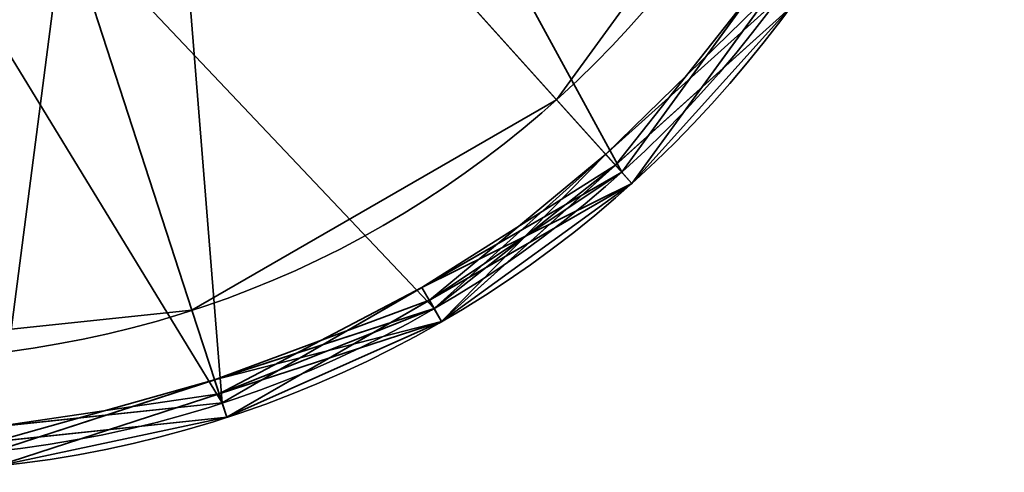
# Model space of a CAD drawing. Header units: millimetres. Extents: x -490 to 6690, y -115 to 152.
# Tile 707 of 1056: x 3436.19 to 3442.75, y -43.32 to -40.3. Entities that reach past the tile are written whole.
import ezdxf

# ---------------------------------------------------------------- set-up
doc = ezdxf.new("R2010")
doc.units = ezdxf.units.MM
doc.layers.add('151', color=253, linetype='Continuous')

# ---------------------------------------------------------------- blocks, each defined once
blk = doc.blocks.new('UG_SURFACE_018')
at = {"layer": '151', "color": 252, "linetype": 'Continuous', "lineweight": 35}
for points in [[(3438.9043, -37.4433, 1536), (3437.9265, -38.789, 1536), (3439.7666, -40.8326, 1536), (3441.4165, -38.5618, 1536)], [(3441.4165, -38.5618, 1487.5), (3439.7666, -40.8326, 1487.5), (3437.9265, -38.789, 1487.5), (3438.9043, -37.4433, 1487.5)], [(3439.7666, -40.8326, 1488), (3441.4165, -38.5618, 1488), (3442.1015, -38.8669, 1488), (3440.2685, -41.39, 1488)], [(3440.2685, -41.39, 1535.5), (3442.1015, -38.8669, 1535.5), (3441.4165, -38.5618, 1535.5), (3439.7666, -40.8326, 1535.5)], [(3439.7666, -40.8326, 1536), (3439.7666, -40.8326, 1535.5), (3441.4165, -38.5618, 1535.5), (3441.4165, -38.5618, 1536)], [(3439.7666, -40.8326, 1488), (3439.7666, -40.8326, 1487.5), (3441.4165, -38.5618, 1487.5), (3441.4165, -38.5618, 1488)], [(3437.336, -42.236, 1536), (3439.7666, -40.8326, 1536), (3437.9265, -38.789, 1536), (3436.486, -39.6206, 1536)], [(3436.486, -39.6206, 1487.5), (3437.9265, -38.789, 1487.5), (3439.7666, -40.8326, 1487.5), (3437.336, -42.236, 1487.5)], [(3440.2685, -41.39, 1535.5), (3440.2685, -41.39, 1488), (3442.1015, -38.8669, 1488), (3442.1015, -38.8669, 1535.5)], [(3434.5443, -42.5294, 1536), (3437.336, -42.236, 1536), (3436.486, -39.6206, 1536), (3434.8319, -39.7945, 1536)], [(3434.8319, -39.7945, 1487.5), (3436.486, -39.6206, 1487.5), (3437.336, -42.236, 1487.5), (3434.5443, -42.5294, 1487.5)], [(3440.2685, -41.39, 1488), (3437.5677, -42.9493, 1488), (3437.336, -42.236, 1488), (3439.7666, -40.8326, 1488)], [(3439.7666, -40.8326, 1535.5), (3437.336, -42.236, 1535.5), (3437.5677, -42.9493, 1535.5), (3440.2685, -41.39, 1535.5)], [(3437.336, -42.236, 1536), (3437.336, -42.236, 1535.5), (3439.7666, -40.8326, 1535.5), (3439.7666, -40.8326, 1536)], [(3437.336, -42.236, 1488), (3437.336, -42.236, 1487.5), (3439.7666, -40.8326, 1487.5), (3439.7666, -40.8326, 1488)], [(3437.5677, -42.9493, 1535.5), (3437.5677, -42.9493, 1488), (3440.2685, -41.39, 1488), (3440.2685, -41.39, 1535.5)], [(3434.5443, -42.5294, 1488), (3437.336, -42.236, 1488), (3437.5677, -42.9493, 1488), (3434.4661, -43.2753, 1488)], [(3434.4661, -43.2753, 1535.5), (3437.5677, -42.9493, 1535.5), (3437.336, -42.236, 1535.5), (3434.5443, -42.5294, 1535.5)], [(3434.5443, -42.5294, 1536), (3434.5443, -42.5294, 1535.5), (3437.336, -42.236, 1535.5), (3437.336, -42.236, 1536)], [(3434.5443, -42.5294, 1488), (3434.5443, -42.5294, 1487.5), (3437.336, -42.236, 1487.5), (3437.336, -42.236, 1488)], [(3434.4661, -43.2753, 1535.5), (3434.4661, -43.2753, 1488), (3437.5677, -42.9493, 1488), (3437.5677, -42.9493, 1535.5)]]:
    blk.add_3dface(points, dxfattribs=at)
blk = doc.blocks.new('UG_SURFACE_019')
at = {"layer": '151', "color": 252, "linetype": 'Continuous', "lineweight": 35}
for points in [[(3438.9043, -37.4433, 1786), (3437.9265, -38.789, 1786), (3439.7666, -40.8326, 1786), (3441.4165, -38.5618, 1786)], [(3441.4165, -38.5618, 1737.5), (3439.7666, -40.8326, 1737.5), (3437.9265, -38.789, 1737.5), (3438.9043, -37.4433, 1737.5)], [(3439.7666, -40.8326, 1738), (3441.4165, -38.5618, 1738), (3442.1015, -38.8669, 1738), (3440.2685, -41.39, 1738)], [(3440.2685, -41.39, 1785.5), (3442.1015, -38.8669, 1785.5), (3441.4165, -38.5618, 1785.5), (3439.7666, -40.8326, 1785.5)], [(3439.7666, -40.8326, 1786), (3439.7666, -40.8326, 1785.5), (3441.4165, -38.5618, 1785.5), (3441.4165, -38.5618, 1786)], [(3439.7666, -40.8326, 1738), (3439.7666, -40.8326, 1737.5), (3441.4165, -38.5618, 1737.5), (3441.4165, -38.5618, 1738)], [(3437.336, -42.236, 1786), (3439.7666, -40.8326, 1786), (3437.9265, -38.789, 1786), (3436.486, -39.6206, 1786)], [(3436.486, -39.6206, 1737.5), (3437.9265, -38.789, 1737.5), (3439.7666, -40.8326, 1737.5), (3437.336, -42.236, 1737.5)], [(3440.2685, -41.39, 1785.5), (3440.2685, -41.39, 1738), (3442.1015, -38.8669, 1738), (3442.1015, -38.8669, 1785.5)], [(3434.5443, -42.5294, 1786), (3437.336, -42.236, 1786), (3436.486, -39.6206, 1786), (3434.8319, -39.7945, 1786)], [(3434.8319, -39.7945, 1737.5), (3436.486, -39.6206, 1737.5), (3437.336, -42.236, 1737.5), (3434.5443, -42.5294, 1737.5)], [(3440.2685, -41.39, 1738), (3437.5677, -42.9493, 1738), (3437.336, -42.236, 1738), (3439.7666, -40.8326, 1738)], [(3439.7666, -40.8326, 1785.5), (3437.336, -42.236, 1785.5), (3437.5677, -42.9493, 1785.5), (3440.2685, -41.39, 1785.5)], [(3437.336, -42.236, 1786), (3437.336, -42.236, 1785.5), (3439.7666, -40.8326, 1785.5), (3439.7666, -40.8326, 1786)], [(3437.336, -42.236, 1738), (3437.336, -42.236, 1737.5), (3439.7666, -40.8326, 1737.5), (3439.7666, -40.8326, 1738)], [(3437.5677, -42.9493, 1785.5), (3437.5677, -42.9493, 1738), (3440.2685, -41.39, 1738), (3440.2685, -41.39, 1785.5)], [(3434.5443, -42.5294, 1738), (3437.336, -42.236, 1738), (3437.5677, -42.9493, 1738), (3434.4661, -43.2753, 1738)], [(3434.4661, -43.2753, 1785.5), (3437.5677, -42.9493, 1785.5), (3437.336, -42.236, 1785.5), (3434.5443, -42.5294, 1785.5)], [(3434.5443, -42.5294, 1786), (3434.5443, -42.5294, 1785.5), (3437.336, -42.236, 1785.5), (3437.336, -42.236, 1786)], [(3434.5443, -42.5294, 1738), (3434.5443, -42.5294, 1737.5), (3437.336, -42.236, 1737.5), (3437.336, -42.236, 1738)], [(3434.4661, -43.2753, 1785.5), (3434.4661, -43.2753, 1738), (3437.5677, -42.9493, 1738), (3437.5677, -42.9493, 1785.5)]]:
    blk.add_3dface(points, dxfattribs=at)
blk = doc.blocks.new('UG_SURFACE_020')
at = {"layer": '151', "color": 252, "linetype": 'Continuous', "lineweight": 35}
for points in [[(3434.4764, -43.1758, 1812), (3437.5367, -42.8542, 1812), (3440.2015, -41.3156, 1812), (3435.25, -35.8164, 1812)], [(3440.2015, -41.3156, 1812), (3442.0102, -38.8262, 1812), (3442.6501, -35.8164, 1812), (3435.25, -35.8164, 1812)], [(3441.2367, -40.166, 1711.5), (3438.9501, -42.225, 1711.5), (3436.0235, -43.1758, 1711.5), (3435.25, -35.8164, 1711.5)], [(3438.4861, -38.1675, 1737.5), (3437.2499, -39.2805, 1737.5), (3437.5367, -42.8542, 1737.5), (3440.2015, -41.3156, 1737.5)], [(3440.2015, -41.3156, 1737.5), (3442.0102, -38.8262, 1737.5), (3438.4861, -38.1675, 1737.5)], [(3436.486, -39.6206, 1786), (3437.9265, -38.789, 1786), (3441.2367, -40.166, 1786), (3438.9501, -42.225, 1786)], [(3440.2685, -41.39, 1811.9), (3442.1015, -38.8669, 1811.9), (3442.0102, -38.8262, 1812), (3440.2015, -41.3156, 1812)], [(3442.0102, -38.8262, 1737.5), (3440.2015, -41.3156, 1737.5), (3440.2685, -41.39, 1737.4001), (3441.185, -40.1284, 1737.4001)], [(3441.1058, -40.0709, 1808), (3440.2015, -41.3156, 1808), (3440.2685, -41.39, 1807.9), (3442.1015, -38.8669, 1807.9)], [(3442.1015, -38.8669, 1807.9), (3440.2685, -41.39, 1807.9), (3441.3176, -40.2248, 1786.1)], [(3442.1015, -38.8669, 1811.9), (3440.2685, -41.39, 1811.9), (3441.3176, -40.2248, 1808.1)], [(3437.2499, -39.2805, 1737.5), (3435.6682, -39.7945, 1737.5), (3437.5367, -42.8542, 1737.5)], [(3434.8319, -39.7945, 1786), (3436.486, -39.6206, 1786), (3436.0235, -43.1758, 1786), (3432.9634, -42.8542, 1786)], [(3435.6682, -39.7945, 1737.5), (3434.0138, -39.6206, 1737.5), (3434.4764, -43.1758, 1737.5), (3437.5367, -42.8542, 1737.5)], [(3438.9501, -42.225, 1786), (3436.0235, -43.1758, 1786), (3436.486, -39.6206, 1786)], [(3441.1058, -40.0709, 1808), (3441.3176, -40.2248, 1808.1), (3440.1588, -41.2682, 1808.1)], [(3440.1588, -41.2682, 1808.1), (3440.2015, -41.3156, 1808), (3441.1058, -40.0709, 1808)], [(3440.0933, -41.1955, 1715.5), (3440.2685, -41.39, 1715.4), (3441.185, -40.1284, 1715.4)], [(3441.185, -40.1284, 1715.4), (3441.2367, -40.166, 1715.5), (3440.0933, -41.1955, 1715.5)], [(3441.3176, -40.2248, 1715.6), (3441.185, -40.1284, 1737.4001), (3440.2685, -41.39, 1737.4001)], [(3441.3176, -40.2248, 1711.5999), (3441.185, -40.1284, 1715.4), (3440.2685, -41.39, 1715.4)], [(3438.9501, -42.225, 1786), (3441.2367, -40.166, 1786), (3441.3176, -40.2248, 1786.1), (3440.1588, -41.2682, 1786.1)], [(3441.3176, -40.2248, 1711.5999), (3438.9999, -42.3116, 1711.5999), (3438.9501, -42.225, 1711.5), (3441.2367, -40.166, 1711.5)], [(3440.0933, -41.1955, 1715.5), (3441.2367, -40.166, 1715.5), (3441.3176, -40.2248, 1715.6), (3438.9999, -42.3116, 1715.6)], [(3438.9999, -42.3116, 1715.6), (3441.3176, -40.2248, 1715.6), (3440.2685, -41.39, 1737.4001)], [(3438.9999, -42.3116, 1711.5999), (3441.3176, -40.2248, 1711.5999), (3440.2685, -41.39, 1715.4)], [(3440.2685, -41.39, 1807.9), (3440.1588, -41.2682, 1786.1), (3441.3176, -40.2248, 1786.1)], [(3440.2685, -41.39, 1811.9), (3440.1588, -41.2682, 1808.1), (3441.3176, -40.2248, 1808.1)], [(3440.0933, -41.1955, 1715.5), (3438.9501, -42.225, 1715.5), (3438.9181, -42.1696, 1715.4)], [(3438.9181, -42.1696, 1715.4), (3440.2685, -41.39, 1715.4), (3440.0933, -41.1955, 1715.5)], [(3438.9999, -42.3116, 1715.6), (3438.9501, -42.225, 1715.5), (3440.0933, -41.1955, 1715.5)], [(3438.8692, -42.0849, 1808), (3440.2015, -41.3156, 1808), (3440.1588, -41.2682, 1808.1)], [(3440.1588, -41.2682, 1808.1), (3438.9999, -42.3116, 1808.1), (3438.8692, -42.0849, 1808)], [(3440.1588, -41.2682, 1786.1), (3438.9999, -42.3116, 1786.1), (3438.9501, -42.225, 1786)], [(3438.9999, -42.3116, 1786.1), (3440.1588, -41.2682, 1786.1), (3440.2685, -41.39, 1807.9)], [(3438.9999, -42.3116, 1808.1), (3440.1588, -41.2682, 1808.1), (3440.2685, -41.39, 1811.9)], [(3437.5677, -42.9493, 1811.9), (3440.2685, -41.39, 1811.9), (3440.2015, -41.3156, 1812), (3437.5367, -42.8542, 1812)], [(3440.2015, -41.3156, 1737.5), (3437.5367, -42.8542, 1737.5), (3437.5677, -42.9493, 1737.4001), (3438.9181, -42.1696, 1737.4001)], [(3440.2685, -41.39, 1807.9), (3440.2015, -41.3156, 1808), (3438.8692, -42.0849, 1808)], [(3438.9181, -42.1696, 1737.4001), (3440.2685, -41.39, 1737.4001), (3440.2015, -41.3156, 1737.5)], [(3438.8692, -42.0849, 1808), (3437.5367, -42.8542, 1808), (3437.5677, -42.9493, 1807.9), (3440.2685, -41.39, 1807.9)], [(3438.9999, -42.3116, 1786.1), (3440.2685, -41.39, 1807.9), (3437.5677, -42.9493, 1807.9)], [(3438.9999, -42.3116, 1808.1), (3440.2685, -41.39, 1811.9), (3437.5677, -42.9493, 1811.9)], [(3440.2685, -41.39, 1737.4001), (3438.9181, -42.1696, 1737.4001), (3438.9999, -42.3116, 1715.6)], [(3440.2685, -41.39, 1715.4), (3438.9181, -42.1696, 1715.4), (3438.9999, -42.3116, 1711.5999)], [(3438.8692, -42.0849, 1808), (3438.9999, -42.3116, 1808.1), (3437.5169, -42.7934, 1808.1)], [(3437.5169, -42.7934, 1808.1), (3437.5367, -42.8542, 1808), (3438.8692, -42.0849, 1808)], [(3437.4866, -42.7004, 1715.5), (3437.5677, -42.9493, 1715.4), (3438.9181, -42.1696, 1715.4)], [(3438.9181, -42.1696, 1715.4), (3438.9501, -42.225, 1715.5), (3437.4866, -42.7004, 1715.5)], [(3438.9999, -42.3116, 1715.6), (3438.9181, -42.1696, 1737.4001), (3437.5677, -42.9493, 1737.4001)], [(3438.9999, -42.3116, 1711.5999), (3438.9181, -42.1696, 1715.4), (3437.5677, -42.9493, 1715.4)], [(3437.5169, -42.7934, 1786.1), (3436.034, -43.2753, 1786.1), (3436.0235, -43.1758, 1786), (3438.9501, -42.225, 1786)], [(3438.9999, -42.3116, 1711.5999), (3436.034, -43.2753, 1711.5999), (3436.0235, -43.1758, 1711.5), (3438.9501, -42.225, 1711.5)], [(3437.4866, -42.7004, 1715.5), (3438.9501, -42.225, 1715.5), (3438.9999, -42.3116, 1715.6)], [(3438.9501, -42.225, 1786), (3438.9999, -42.3116, 1786.1), (3437.5169, -42.7934, 1786.1)], [(3438.9999, -42.3116, 1715.6), (3436.034, -43.2753, 1715.6), (3436.0235, -43.1758, 1715.5), (3437.4866, -42.7004, 1715.5)], [(3437.5677, -42.9493, 1737.4001), (3436.034, -43.2753, 1715.6), (3438.9999, -42.3116, 1715.6)], [(3436.034, -43.2753, 1711.5999), (3438.9999, -42.3116, 1711.5999), (3437.5677, -42.9493, 1715.4)], [(3437.5677, -42.9493, 1807.9), (3437.5169, -42.7934, 1786.1), (3438.9999, -42.3116, 1786.1)], [(3437.5677, -42.9493, 1811.9), (3437.5169, -42.7934, 1808.1), (3438.9999, -42.3116, 1808.1)], [(3437.4866, -42.7004, 1715.5), (3436.0235, -43.1758, 1715.5), (3436.0168, -43.1123, 1715.4)], [(3436.0168, -43.1123, 1715.4), (3437.5677, -42.9493, 1715.4), (3437.4866, -42.7004, 1715.5)], [(3436.0065, -43.015, 1808), (3437.5367, -42.8542, 1808), (3437.5169, -42.7934, 1808.1)], [(3437.5169, -42.7934, 1808.1), (3436.034, -43.2753, 1808.1), (3436.0065, -43.015, 1808)], [(3436.034, -43.2753, 1786.1), (3437.5169, -42.7934, 1786.1), (3437.5677, -42.9493, 1807.9)], [(3436.034, -43.2753, 1808.1), (3437.5169, -42.7934, 1808.1), (3437.5677, -42.9493, 1811.9)], [(3434.4661, -43.2753, 1807.9), (3437.5677, -42.9493, 1807.9), (3437.5367, -42.8542, 1808), (3436.0065, -43.015, 1808)], [(3434.4661, -43.2753, 1811.9), (3437.5677, -42.9493, 1811.9), (3437.5367, -42.8542, 1812), (3434.4764, -43.1758, 1812)], [(3436.0168, -43.1123, 1737.4001), (3437.5677, -42.9493, 1737.4001), (3437.5367, -42.8542, 1737.5), (3434.4764, -43.1758, 1737.5)], [(3436.034, -43.2753, 1786.1), (3437.5677, -42.9493, 1807.9), (3434.4661, -43.2753, 1807.9)], [(3436.034, -43.2753, 1808.1), (3437.5677, -42.9493, 1811.9), (3434.4661, -43.2753, 1811.9)], [(3437.5677, -42.9493, 1737.4001), (3436.0168, -43.1123, 1737.4001), (3436.034, -43.2753, 1715.6)], [(3437.5677, -42.9493, 1715.4), (3436.0168, -43.1123, 1715.4), (3436.034, -43.2753, 1711.5999)]]:
    blk.add_3dface(points, dxfattribs=at)
blk = doc.blocks.new('UG_SURFACE_021')
at = {"layer": '151', "color": 252, "linetype": 'Continuous', "lineweight": 35}
for points in [[(3438.9043, -37.4433, 351), (3437.9265, -38.789, 351), (3439.7666, -40.8326, 351), (3441.4165, -38.5618, 351)], [(3441.4165, -38.5618, 302.5), (3439.7666, -40.8326, 302.5), (3437.9265, -38.789, 302.5), (3438.9043, -37.4433, 302.5)], [(3439.7666, -40.8326, 303), (3441.4165, -38.5618, 303), (3442.1015, -38.8669, 303), (3440.2685, -41.39, 303)], [(3440.2685, -41.39, 350.5), (3442.1015, -38.8669, 350.5), (3441.4165, -38.5618, 350.5), (3439.7666, -40.8326, 350.5)], [(3439.7666, -40.8326, 351), (3439.7666, -40.8326, 350.5), (3441.4165, -38.5618, 350.5), (3441.4165, -38.5618, 351)], [(3439.7666, -40.8326, 303), (3439.7666, -40.8326, 302.5), (3441.4165, -38.5618, 302.5), (3441.4165, -38.5618, 303)], [(3437.336, -42.236, 351), (3439.7666, -40.8326, 351), (3437.9265, -38.789, 351), (3436.486, -39.6206, 351)], [(3436.486, -39.6206, 302.5), (3437.9265, -38.789, 302.5), (3439.7666, -40.8326, 302.5), (3437.336, -42.236, 302.5)], [(3440.2685, -41.39, 350.5), (3440.2685, -41.39, 303), (3442.1015, -38.8669, 303), (3442.1015, -38.8669, 350.5)], [(3434.5443, -42.5294, 351), (3437.336, -42.236, 351), (3436.486, -39.6206, 351), (3434.8319, -39.7945, 351)], [(3434.8319, -39.7945, 302.5), (3436.486, -39.6206, 302.5), (3437.336, -42.236, 302.5), (3434.5443, -42.5294, 302.5)], [(3440.2685, -41.39, 303), (3437.5677, -42.9493, 303), (3437.336, -42.236, 303), (3439.7666, -40.8326, 303)], [(3439.7666, -40.8326, 350.5), (3437.336, -42.236, 350.5), (3437.5677, -42.9493, 350.5), (3440.2685, -41.39, 350.5)], [(3437.336, -42.236, 351), (3437.336, -42.236, 350.5), (3439.7666, -40.8326, 350.5), (3439.7666, -40.8326, 351)], [(3437.336, -42.236, 303), (3437.336, -42.236, 302.5), (3439.7666, -40.8326, 302.5), (3439.7666, -40.8326, 303)], [(3437.5677, -42.9493, 350.5), (3437.5677, -42.9493, 303), (3440.2685, -41.39, 303), (3440.2685, -41.39, 350.5)], [(3434.5443, -42.5294, 303), (3437.336, -42.236, 303), (3437.5677, -42.9493, 303), (3434.4661, -43.2753, 303)], [(3434.4661, -43.2753, 350.5), (3437.5677, -42.9493, 350.5), (3437.336, -42.236, 350.5), (3434.5443, -42.5294, 350.5)], [(3434.5443, -42.5294, 351), (3434.5443, -42.5294, 350.5), (3437.336, -42.236, 350.5), (3437.336, -42.236, 351)], [(3434.5443, -42.5294, 303), (3434.5443, -42.5294, 302.5), (3437.336, -42.236, 302.5), (3437.336, -42.236, 303)], [(3434.4661, -43.2753, 350.5), (3434.4661, -43.2753, 303), (3437.5677, -42.9493, 303), (3437.5677, -42.9493, 350.5)]]:
    blk.add_3dface(points, dxfattribs=at)
blk = doc.blocks.new('UG_SURFACE_022')
at = {"layer": '151', "color": 252, "linetype": 'Continuous', "lineweight": 35}
for points in [[(3434.4764, -43.1758, 1562), (3437.5367, -42.8542, 1562), (3440.2015, -41.3156, 1562), (3435.25, -35.8164, 1562)], [(3440.2015, -41.3156, 1562), (3442.0102, -38.8262, 1562), (3442.6501, -35.8164, 1562), (3435.25, -35.8164, 1562)], [(3441.2367, -40.166, 1461.5), (3438.9501, -42.225, 1461.5), (3436.0235, -43.1758, 1461.5), (3435.25, -35.8164, 1461.5)], [(3438.4861, -38.1675, 1487.5), (3437.2499, -39.2805, 1487.5), (3437.5367, -42.8542, 1487.5), (3440.2015, -41.3156, 1487.5)], [(3440.2015, -41.3156, 1487.5), (3442.0102, -38.8262, 1487.5), (3438.4861, -38.1675, 1487.5)], [(3436.486, -39.6206, 1536), (3437.9265, -38.789, 1536), (3441.2367, -40.166, 1536), (3438.9501, -42.225, 1536)], [(3440.2685, -41.39, 1561.9), (3442.1015, -38.8669, 1561.9), (3442.0102, -38.8262, 1562), (3440.2015, -41.3156, 1562)], [(3442.0102, -38.8262, 1487.5), (3440.2015, -41.3156, 1487.5), (3440.2685, -41.39, 1487.4001), (3441.185, -40.1284, 1487.4001)], [(3441.1058, -40.0709, 1558), (3440.2015, -41.3156, 1558), (3440.2685, -41.39, 1557.9), (3442.1015, -38.8669, 1557.9)], [(3442.1015, -38.8669, 1557.9), (3440.2685, -41.39, 1557.9), (3441.3176, -40.2248, 1536.1)], [(3441.3176, -40.2248, 1558.1), (3442.1015, -38.8669, 1561.9), (3440.2685, -41.39, 1561.9)], [(3437.2499, -39.2805, 1487.5), (3435.6682, -39.7945, 1487.5), (3437.5367, -42.8542, 1487.5)], [(3434.8319, -39.7945, 1536), (3436.486, -39.6206, 1536), (3436.0235, -43.1758, 1536), (3432.9634, -42.8542, 1536)], [(3435.6682, -39.7945, 1487.5), (3434.0138, -39.6206, 1487.5), (3434.4764, -43.1758, 1487.5), (3437.5367, -42.8542, 1487.5)], [(3438.9501, -42.225, 1536), (3436.0235, -43.1758, 1536), (3436.486, -39.6206, 1536)], [(3441.1058, -40.0709, 1558), (3441.3176, -40.2248, 1558.1), (3440.1588, -41.2682, 1558.1)], [(3440.1588, -41.2682, 1558.1), (3440.2015, -41.3156, 1558), (3441.1058, -40.0709, 1558)], [(3440.0933, -41.1955, 1465.5), (3440.2685, -41.39, 1465.4), (3441.185, -40.1284, 1465.4)], [(3441.185, -40.1284, 1465.4), (3441.2367, -40.166, 1465.5), (3440.0933, -41.1955, 1465.5)], [(3441.3176, -40.2248, 1465.6), (3441.185, -40.1284, 1487.4001), (3440.2685, -41.39, 1487.4001)], [(3441.3176, -40.2248, 1461.5999), (3441.185, -40.1284, 1465.4), (3440.2685, -41.39, 1465.4)], [(3438.9501, -42.225, 1536), (3441.2367, -40.166, 1536), (3441.3176, -40.2248, 1536.1), (3440.1588, -41.2682, 1536.1)], [(3441.3176, -40.2248, 1461.5999), (3438.9999, -42.3116, 1461.5999), (3438.9501, -42.225, 1461.5), (3441.2367, -40.166, 1461.5)], [(3440.0933, -41.1955, 1465.5), (3441.2367, -40.166, 1465.5), (3441.3176, -40.2248, 1465.6), (3438.9999, -42.3116, 1465.6)], [(3438.9999, -42.3116, 1465.6), (3441.3176, -40.2248, 1465.6), (3440.2685, -41.39, 1487.4001)], [(3440.2685, -41.39, 1465.4), (3438.9999, -42.3116, 1461.5999), (3441.3176, -40.2248, 1461.5999)], [(3440.2685, -41.39, 1557.9), (3440.1588, -41.2682, 1536.1), (3441.3176, -40.2248, 1536.1)], [(3440.2685, -41.39, 1561.9), (3440.1588, -41.2682, 1558.1), (3441.3176, -40.2248, 1558.1)], [(3440.0933, -41.1955, 1465.5), (3438.9501, -42.225, 1465.5), (3438.9181, -42.1696, 1465.4)], [(3438.9181, -42.1696, 1465.4), (3440.2685, -41.39, 1465.4), (3440.0933, -41.1955, 1465.5)], [(3438.9999, -42.3116, 1465.6), (3438.9501, -42.225, 1465.5), (3440.0933, -41.1955, 1465.5)], [(3438.8692, -42.0849, 1558), (3440.2015, -41.3156, 1558), (3440.1588, -41.2682, 1558.1)], [(3440.1588, -41.2682, 1558.1), (3438.9999, -42.3116, 1558.1), (3438.8692, -42.0849, 1558)], [(3440.1588, -41.2682, 1536.1), (3438.9999, -42.3116, 1536.1), (3438.9501, -42.225, 1536)], [(3438.9999, -42.3116, 1536.1), (3440.1588, -41.2682, 1536.1), (3440.2685, -41.39, 1557.9)], [(3438.9999, -42.3116, 1558.1), (3440.1588, -41.2682, 1558.1), (3440.2685, -41.39, 1561.9)], [(3437.5677, -42.9493, 1561.9), (3440.2685, -41.39, 1561.9), (3440.2015, -41.3156, 1562), (3437.5367, -42.8542, 1562)], [(3440.2015, -41.3156, 1487.5), (3437.5367, -42.8542, 1487.5), (3437.5677, -42.9493, 1487.4001), (3438.9181, -42.1696, 1487.4001)], [(3440.2685, -41.39, 1557.9), (3440.2015, -41.3156, 1558), (3438.8692, -42.0849, 1558)], [(3438.9181, -42.1696, 1487.4001), (3440.2685, -41.39, 1487.4001), (3440.2015, -41.3156, 1487.5)], [(3438.8692, -42.0849, 1558), (3437.5367, -42.8542, 1558), (3437.5677, -42.9493, 1557.9), (3440.2685, -41.39, 1557.9)], [(3438.9999, -42.3116, 1536.1), (3440.2685, -41.39, 1557.9), (3437.5677, -42.9493, 1557.9)], [(3440.2685, -41.39, 1561.9), (3437.5677, -42.9493, 1561.9), (3438.9999, -42.3116, 1558.1)], [(3440.2685, -41.39, 1487.4001), (3438.9181, -42.1696, 1487.4001), (3438.9999, -42.3116, 1465.6)], [(3440.2685, -41.39, 1465.4), (3438.9181, -42.1696, 1465.4), (3438.9999, -42.3116, 1461.5999)], [(3438.8692, -42.0849, 1558), (3438.9999, -42.3116, 1558.1), (3437.5169, -42.7934, 1558.1)], [(3437.5169, -42.7934, 1558.1), (3437.5367, -42.8542, 1558), (3438.8692, -42.0849, 1558)], [(3437.4866, -42.7004, 1465.5), (3437.5677, -42.9493, 1465.4), (3438.9181, -42.1696, 1465.4)], [(3438.9181, -42.1696, 1465.4), (3438.9501, -42.225, 1465.5), (3437.4866, -42.7004, 1465.5)], [(3438.9999, -42.3116, 1465.6), (3438.9181, -42.1696, 1487.4001), (3437.5677, -42.9493, 1487.4001)], [(3438.9999, -42.3116, 1461.5999), (3438.9181, -42.1696, 1465.4), (3437.5677, -42.9493, 1465.4)], [(3437.5169, -42.7934, 1536.1), (3436.034, -43.2753, 1536.1), (3436.0235, -43.1758, 1536), (3438.9501, -42.225, 1536)], [(3438.9999, -42.3116, 1461.5999), (3436.034, -43.2753, 1461.5999), (3436.0235, -43.1758, 1461.5), (3438.9501, -42.225, 1461.5)], [(3437.4866, -42.7004, 1465.5), (3438.9501, -42.225, 1465.5), (3438.9999, -42.3116, 1465.6)], [(3438.9501, -42.225, 1536), (3438.9999, -42.3116, 1536.1), (3437.5169, -42.7934, 1536.1)], [(3438.9999, -42.3116, 1465.6), (3436.034, -43.2753, 1465.6), (3436.0235, -43.1758, 1465.5), (3437.4866, -42.7004, 1465.5)], [(3437.5677, -42.9493, 1487.4001), (3436.034, -43.2753, 1465.6), (3438.9999, -42.3116, 1465.6)], [(3436.034, -43.2753, 1461.5999), (3438.9999, -42.3116, 1461.5999), (3437.5677, -42.9493, 1465.4)], [(3437.5677, -42.9493, 1557.9), (3437.5169, -42.7934, 1536.1), (3438.9999, -42.3116, 1536.1)], [(3437.5677, -42.9493, 1561.9), (3437.5169, -42.7934, 1558.1), (3438.9999, -42.3116, 1558.1)], [(3437.4866, -42.7004, 1465.5), (3436.0235, -43.1758, 1465.5), (3436.0168, -43.1123, 1465.4)], [(3436.0168, -43.1123, 1465.4), (3437.5677, -42.9493, 1465.4), (3437.4866, -42.7004, 1465.5)], [(3436.0065, -43.015, 1558), (3437.5367, -42.8542, 1558), (3437.5169, -42.7934, 1558.1)], [(3437.5169, -42.7934, 1558.1), (3436.034, -43.2753, 1558.1), (3436.0065, -43.015, 1558)], [(3436.034, -43.2753, 1536.1), (3437.5169, -42.7934, 1536.1), (3437.5677, -42.9493, 1557.9)], [(3436.034, -43.2753, 1558.1), (3437.5169, -42.7934, 1558.1), (3437.5677, -42.9493, 1561.9)], [(3434.4661, -43.2753, 1557.9), (3437.5677, -42.9493, 1557.9), (3437.5367, -42.8542, 1558), (3436.0065, -43.015, 1558)], [(3434.4661, -43.2753, 1561.9), (3437.5677, -42.9493, 1561.9), (3437.5367, -42.8542, 1562), (3434.4764, -43.1758, 1562)], [(3436.0168, -43.1123, 1487.4001), (3437.5677, -42.9493, 1487.4001), (3437.5367, -42.8542, 1487.5), (3434.4764, -43.1758, 1487.5)], [(3436.034, -43.2753, 1536.1), (3437.5677, -42.9493, 1557.9), (3434.4661, -43.2753, 1557.9)], [(3437.5677, -42.9493, 1561.9), (3434.4661, -43.2753, 1561.9), (3436.034, -43.2753, 1558.1)], [(3437.5677, -42.9493, 1487.4001), (3436.0168, -43.1123, 1487.4001), (3436.034, -43.2753, 1465.6)], [(3437.5677, -42.9493, 1465.4), (3436.0168, -43.1123, 1465.4), (3436.034, -43.2753, 1461.5999)]]:
    blk.add_3dface(points, dxfattribs=at)
blk = doc.blocks.new('UG_SURFACE_023')
at = {"layer": '151', "color": 252, "linetype": 'Continuous', "lineweight": 35}
for points in [[(3434.4764, -43.1758, 377), (3437.5367, -42.8542, 377), (3440.2015, -41.3156, 377), (3435.25, -35.8164, 377)], [(3440.2015, -41.3156, 377), (3442.0102, -38.8262, 377), (3442.6501, -35.8164, 377), (3435.25, -35.8164, 377)], [(3441.2367, -40.166, 276.5), (3438.9501, -42.225, 276.5), (3436.0235, -43.1758, 276.5), (3435.25, -35.8164, 276.5)], [(3438.4861, -38.1675, 302.5), (3437.2499, -39.2805, 302.5), (3437.5367, -42.8542, 302.5), (3440.2015, -41.3156, 302.5)], [(3440.2015, -41.3156, 302.5), (3442.0102, -38.8262, 302.5), (3438.4861, -38.1675, 302.5)], [(3436.486, -39.6206, 351), (3437.9265, -38.789, 351), (3441.2367, -40.166, 351), (3438.9501, -42.225, 351)], [(3440.2685, -41.39, 376.9), (3442.1015, -38.8669, 376.9), (3442.0102, -38.8262, 377), (3440.2015, -41.3156, 377)], [(3442.0102, -38.8262, 302.5), (3440.2015, -41.3156, 302.5), (3440.2685, -41.39, 302.4), (3441.185, -40.1284, 302.4)], [(3441.1058, -40.0709, 373), (3440.2015, -41.3156, 373), (3440.2685, -41.39, 372.9), (3442.1015, -38.8669, 372.9)], [(3442.1015, -38.8669, 372.9), (3440.2685, -41.39, 372.9), (3441.3176, -40.2248, 351.1)], [(3442.1015, -38.8669, 376.9), (3440.2685, -41.39, 376.9), (3441.3176, -40.2248, 373.1)], [(3437.2499, -39.2805, 302.5), (3435.6682, -39.7945, 302.5), (3437.5367, -42.8542, 302.5)], [(3434.8319, -39.7945, 351), (3436.486, -39.6206, 351), (3436.0235, -43.1758, 351), (3432.9634, -42.8542, 351)], [(3435.6682, -39.7945, 302.5), (3434.0138, -39.6206, 302.5), (3434.4764, -43.1758, 302.5), (3437.5367, -42.8542, 302.5)], [(3438.9501, -42.225, 351), (3436.0235, -43.1758, 351), (3436.486, -39.6206, 351)], [(3441.1058, -40.0709, 373), (3441.3176, -40.2248, 373.1), (3440.1588, -41.2682, 373.1)], [(3440.1588, -41.2682, 373.1), (3440.2015, -41.3156, 373), (3441.1058, -40.0709, 373)], [(3440.0933, -41.1955, 280.5), (3440.2685, -41.39, 280.4), (3441.185, -40.1284, 280.4)], [(3441.185, -40.1284, 280.4), (3441.2367, -40.166, 280.5), (3440.0933, -41.1955, 280.5)], [(3441.3176, -40.2248, 280.6), (3441.185, -40.1284, 302.4), (3440.2685, -41.39, 302.4)], [(3441.3176, -40.2248, 276.6), (3441.185, -40.1284, 280.4), (3440.2685, -41.39, 280.4)], [(3438.9501, -42.225, 351), (3441.2367, -40.166, 351), (3441.3176, -40.2248, 351.1), (3440.1588, -41.2682, 351.1)], [(3441.3176, -40.2248, 276.6), (3438.9999, -42.3116, 276.6), (3438.9501, -42.225, 276.5), (3441.2367, -40.166, 276.5)], [(3440.0933, -41.1955, 280.5), (3441.2367, -40.166, 280.5), (3441.3176, -40.2248, 280.6), (3438.9999, -42.3116, 280.6)], [(3440.2685, -41.39, 302.4), (3438.9999, -42.3116, 280.6), (3441.3176, -40.2248, 280.6)], [(3440.2685, -41.39, 280.4), (3438.9999, -42.3116, 276.6), (3441.3176, -40.2248, 276.6)], [(3440.2685, -41.39, 372.9), (3440.1588, -41.2682, 351.1), (3441.3176, -40.2248, 351.1)], [(3440.2685, -41.39, 376.9), (3440.1588, -41.2682, 373.1), (3441.3176, -40.2248, 373.1)], [(3440.0933, -41.1955, 280.5), (3438.9501, -42.225, 280.5), (3438.9181, -42.1696, 280.4)], [(3438.9181, -42.1696, 280.4), (3440.2685, -41.39, 280.4), (3440.0933, -41.1955, 280.5)], [(3438.9999, -42.3116, 280.6), (3438.9501, -42.225, 280.5), (3440.0933, -41.1955, 280.5)], [(3438.8692, -42.0849, 373), (3440.2015, -41.3156, 373), (3440.1588, -41.2682, 373.1)], [(3440.1588, -41.2682, 373.1), (3438.9999, -42.3116, 373.1), (3438.8692, -42.0849, 373)], [(3440.1588, -41.2682, 351.1), (3438.9999, -42.3116, 351.1), (3438.9501, -42.225, 351)], [(3438.9999, -42.3116, 351.1), (3440.1588, -41.2682, 351.1), (3440.2685, -41.39, 372.9)], [(3438.9999, -42.3116, 373.1), (3440.1588, -41.2682, 373.1), (3440.2685, -41.39, 376.9)], [(3437.5677, -42.9493, 376.9), (3440.2685, -41.39, 376.9), (3440.2015, -41.3156, 377), (3437.5367, -42.8542, 377)], [(3440.2015, -41.3156, 302.5), (3437.5367, -42.8542, 302.5), (3437.5677, -42.9493, 302.4), (3438.9181, -42.1696, 302.4)], [(3440.2685, -41.39, 372.9), (3440.2015, -41.3156, 373), (3438.8692, -42.0849, 373)], [(3438.9181, -42.1696, 302.4), (3440.2685, -41.39, 302.4), (3440.2015, -41.3156, 302.5)], [(3438.8692, -42.0849, 373), (3437.5367, -42.8542, 373), (3437.5677, -42.9493, 372.9), (3440.2685, -41.39, 372.9)], [(3438.9999, -42.3116, 351.1), (3440.2685, -41.39, 372.9), (3437.5677, -42.9493, 372.9)], [(3440.2685, -41.39, 376.9), (3437.5677, -42.9493, 376.9), (3438.9999, -42.3116, 373.1)], [(3440.2685, -41.39, 302.4), (3438.9181, -42.1696, 302.4), (3438.9999, -42.3116, 280.6)], [(3440.2685, -41.39, 280.4), (3438.9181, -42.1696, 280.4), (3438.9999, -42.3116, 276.6)], [(3438.8692, -42.0849, 373), (3438.9999, -42.3116, 373.1), (3437.5169, -42.7934, 373.1)], [(3437.5169, -42.7934, 373.1), (3437.5367, -42.8542, 373), (3438.8692, -42.0849, 373)], [(3437.4866, -42.7004, 280.5), (3437.5677, -42.9493, 280.4), (3438.9181, -42.1696, 280.4)], [(3438.9181, -42.1696, 280.4), (3438.9501, -42.225, 280.5), (3437.4866, -42.7004, 280.5)], [(3438.9999, -42.3116, 280.6), (3438.9181, -42.1696, 302.4), (3437.5677, -42.9493, 302.4)], [(3438.9999, -42.3116, 276.6), (3438.9181, -42.1696, 280.4), (3437.5677, -42.9493, 280.4)], [(3437.5169, -42.7934, 351.1), (3436.034, -43.2753, 351.1), (3436.0235, -43.1758, 351), (3438.9501, -42.225, 351)], [(3438.9999, -42.3116, 276.6), (3436.034, -43.2753, 276.6), (3436.0235, -43.1758, 276.5), (3438.9501, -42.225, 276.5)], [(3437.4866, -42.7004, 280.5), (3438.9501, -42.225, 280.5), (3438.9999, -42.3116, 280.6)], [(3438.9501, -42.225, 351), (3438.9999, -42.3116, 351.1), (3437.5169, -42.7934, 351.1)], [(3438.9999, -42.3116, 280.6), (3436.034, -43.2753, 280.6), (3436.0235, -43.1758, 280.5), (3437.4866, -42.7004, 280.5)], [(3437.5677, -42.9493, 302.4), (3436.034, -43.2753, 280.6), (3438.9999, -42.3116, 280.6)], [(3437.5677, -42.9493, 280.4), (3436.034, -43.2753, 276.6), (3438.9999, -42.3116, 276.6)], [(3437.5677, -42.9493, 372.9), (3437.5169, -42.7934, 351.1), (3438.9999, -42.3116, 351.1)], [(3437.5677, -42.9493, 376.9), (3437.5169, -42.7934, 373.1), (3438.9999, -42.3116, 373.1)], [(3437.4866, -42.7004, 280.5), (3436.0235, -43.1758, 280.5), (3436.0168, -43.1123, 280.4)], [(3436.0168, -43.1123, 280.4), (3437.5677, -42.9493, 280.4), (3437.4866, -42.7004, 280.5)], [(3436.0065, -43.015, 373), (3437.5367, -42.8542, 373), (3437.5169, -42.7934, 373.1)], [(3437.5169, -42.7934, 373.1), (3436.034, -43.2753, 373.1), (3436.0065, -43.015, 373)], [(3436.034, -43.2753, 351.1), (3437.5169, -42.7934, 351.1), (3437.5677, -42.9493, 372.9)], [(3436.034, -43.2753, 373.1), (3437.5169, -42.7934, 373.1), (3437.5677, -42.9493, 376.9)], [(3434.4661, -43.2753, 372.9), (3437.5677, -42.9493, 372.9), (3437.5367, -42.8542, 373), (3436.0065, -43.015, 373)], [(3434.4661, -43.2753, 376.9), (3437.5677, -42.9493, 376.9), (3437.5367, -42.8542, 377), (3434.4764, -43.1758, 377)], [(3436.0168, -43.1123, 302.4), (3437.5677, -42.9493, 302.4), (3437.5367, -42.8542, 302.5), (3434.4764, -43.1758, 302.5)], [(3436.034, -43.2753, 351.1), (3437.5677, -42.9493, 372.9), (3434.4661, -43.2753, 372.9)], [(3436.034, -43.2753, 373.1), (3437.5677, -42.9493, 376.9), (3434.4661, -43.2753, 376.9)], [(3437.5677, -42.9493, 302.4), (3436.0168, -43.1123, 302.4), (3436.034, -43.2753, 280.6)], [(3437.5677, -42.9493, 280.4), (3436.0168, -43.1123, 280.4), (3436.034, -43.2753, 276.6)]]:
    blk.add_3dface(points, dxfattribs=at)

msp = doc.modelspace()

# ---------------------------------------------------------------- linework, layer by layer
at = {"layer": '151', "linetype": 'Continuous', "lineweight": -3, "extrusion": (0, 0, -1)}
for centre, radius in [((-3435.25, -35.8164, -1488), 7.5), ((-3435.25, -35.8164, -1535.5), 7.5), ((-3435.25, -35.8164, -1785.5), 7.5), ((-3435.25, -35.8164, -1738), 7.5), ((-3435.25, -35.8164, -1807.9), 7.5), ((-3435.25, -35.8164, -1715.4), 7.5), ((-3435.25, -35.8164, -1737.4), 7.5), ((-3435.25, -35.8164, -1811.9), 7.5), ((-3435.25, -35.8164, -303), 7.5), ((-3435.25, -35.8164, -350.5), 7.5), ((-3435.25, -35.8164, -1557.9), 7.5), ((-3435.25, -35.8164, -1465.4), 7.5), ((-3435.25, -35.8164, -1487.4), 7.5), ((-3435.25, -35.8164, -1561.9), 7.5), ((-3435.25, -35.8164, -372.9), 7.5), ((-3435.25, -35.8164, -280.4), 7.5), ((-3435.25, -35.8164, -376.9), 7.5), ((-3435.25, -35.8164, -302.4), 7.5), ((-3435.25, -35.8164, -1715.4), 7.5), ((-3435.25, -35.8164, -1786), 7.4), ((-3435.25, -35.8164, -1715.5), 7.4), ((-3435.25, -35.8164, -1711.5), 7.4), ((-3435.25, -35.8164, -1536), 7.4), ((-3435.25, -35.8164, -1465.5), 7.4), ((-3435.25, -35.8164, -1461.5), 7.4), ((-3435.25, -35.8164, -280.5), 7.4), ((-3435.25, -35.8164, -276.5), 7.4), ((-3435.25, -35.8164, -351), 7.4), ((-3435.25, -35.8164, -1715.5), 7.4), ((-3435.25, -35.8164, -1488), 6.75), ((-3435.25, -35.8164, -1487.5), 6.75), ((-3435.25, -35.8164, -1737.5), 6.75), ((-3435.25, -35.8164, -1738), 6.75), ((-3435.25, -35.8164, -302.5), 6.75), ((-3435.25, -35.8164, -303), 6.75)]:
    msp.add_circle(centre, radius, dxfattribs=at)
at = {"layer": '151', "linetype": 'Continuous', "lineweight": -3}
for centre, radius in [((3435.25, -35.8164, 1711.6), 7.5), ((3435.25, -35.8164, 1715.6), 7.5), ((3435.25, -35.8164, 1786.1), 7.5), ((3435.25, -35.8164, 1808.1), 7.5), ((3435.25, -35.8164, 1536.1), 7.5), ((3435.25, -35.8164, 1461.6), 7.5), ((3435.25, -35.8164, 1465.6), 7.5), ((3435.25, -35.8164, 1558.1), 7.5), ((3435.25, -35.8164, 351.1), 7.5), ((3435.25, -35.8164, 373.1), 7.5), ((3435.25, -35.8164, 276.6), 7.5), ((3435.25, -35.8164, 280.6), 7.5), ((3435.25, -35.8164, 1715.6), 7.5), ((3435.25, -35.8164, 1812), 7.4), ((3435.25, -35.8164, 1737.5), 7.4), ((3435.25, -35.8164, 1808), 7.4), ((3435.25, -35.8164, 1562), 7.4), ((3435.25, -35.8164, 1487.5), 7.4), ((3435.25, -35.8164, 1558), 7.4), ((3435.25, -35.8164, 377), 7.4), ((3435.25, -35.8164, 302.5), 7.4), ((3435.25, -35.8164, 373), 7.4), ((3435.25, -35.8164, 1808), 7.4), ((3435.25, -35.8164, 1536), 6.75), ((3435.25, -35.8164, 1535.5), 6.75), ((3435.25, -35.8164, 1785.5), 6.75), ((3435.25, -35.8164, 1786), 6.75), ((3435.25, -35.8164, 350.5), 6.75), ((3435.25, -35.8164, 351), 6.75)]:
    msp.add_circle(centre, radius, dxfattribs=at)

# ---------------------------------------------------------------- block references
for name in ['UG_SURFACE_018', 'UG_SURFACE_019', 'UG_SURFACE_021', 'UG_SURFACE_020', 'UG_SURFACE_022', 'UG_SURFACE_023']:
    msp.add_blockref(name, (0, 0), dxfattribs=at)

doc.saveas('drawing.dxf')
